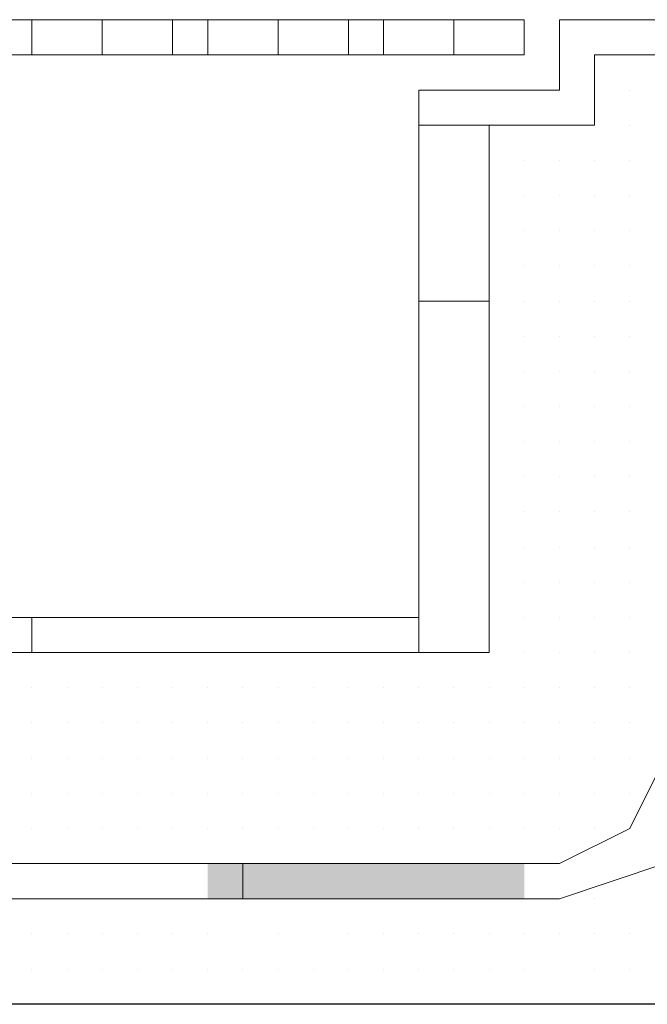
# Model space of a CAD drawing. Header units: metres. Extents: x 5.7 to 89.8, y 4 to 63.5.
# Tile 358 of 475: x 58.375 to 58.546, y 49.588 to 49.858. Entities that reach past the tile are written whole.
import ezdxf

# ---------------------------------------------------------------- set-up
doc = ezdxf.new("R2010")
doc.units = ezdxf.units.M
doc.header["$MEASUREMENT"] = 0
for name, color, linetype in [('PDF17_furn', 7, 'Continuous'), ('PDF17_hatch', 7, 'Continuous'), ('PDF17_hatch-borshi', 7, 'Continuous'), ('PDF17_Isogam', 7, 'Continuous'), ('PDF17_kaff', 7, 'Continuous')]:
    doc.layers.add(name, color=color, linetype=linetype)

msp = doc.modelspace()

# ---------------------------------------------------------------- linework, layer by layer
at = {"layer": 'PDF17_furn', "lineweight": 18}
msp.add_lwpolyline([(58.51275, 49.85751), (58.24308, 49.85751), (58.24308, 49.84788), (58.51275, 49.84788)], close=True, dxfattribs=at)
for points in [[(58.37791, 49.85751), (58.37791, 49.84788)], [(58.39718, 49.85751), (58.39718, 49.84788)], [(58.41644, 49.85751), (58.41644, 49.84788)], [(58.42607, 49.85751), (58.42607, 49.84788)], [(58.44533, 49.85751), (58.44533, 49.84788)], [(58.46459, 49.85751), (58.46459, 49.84788)], [(58.47423, 49.85751), (58.47423, 49.84788)], [(58.49349, 49.85751), (58.49349, 49.84788)]]:
    msp.add_lwpolyline(points, dxfattribs=at)
at = {"layer": 'PDF17_hatch', "lineweight": 25}
msp.add_lwpolyline([(58.37791, 49.58784), (58.37791, 49.58784)], dxfattribs=at)
at = {"layer": 'PDF17_hatch-borshi', "lineweight": 18}
for points in [[(58.54164, 49.84788), (58.54164, 49.84788)], [(58.53201, 49.83825), (58.53201, 49.83825)], [(58.53201, 49.83825), (58.53201, 49.83825)], [(58.54164, 49.83825), (58.54164, 49.83825)], [(58.54164, 49.83825), (58.54164, 49.83825)], [(58.50312, 49.82862), (58.50312, 49.82862)], [(58.50312, 49.82862), (58.50312, 49.82862)], [(58.50312, 49.82862), (58.50312, 49.82862)], [(58.50312, 49.82862), (58.50312, 49.82862)], [(58.51275, 49.82862), (58.51275, 49.82862)], [(58.52238, 49.82862), (58.52238, 49.82862)], [(58.52238, 49.82862), (58.52238, 49.82862)], [(58.52238, 49.82862), (58.52238, 49.82862)], [(58.52238, 49.82862), (58.52238, 49.82862)], [(58.53201, 49.82862), (58.53201, 49.82862)], [(58.53201, 49.82862), (58.53201, 49.82862)], [(58.54164, 49.82862), (58.54164, 49.82862)], [(58.54164, 49.82862), (58.54164, 49.82862)], [(58.54164, 49.82862), (58.54164, 49.82862)], [(58.54164, 49.82862), (58.54164, 49.82862)], [(58.50312, 49.81899), (58.50312, 49.81899)], [(58.50312, 49.81899), (58.50312, 49.81899)], [(58.50312, 49.81899), (58.50312, 49.81899)], [(58.50312, 49.81899), (58.50312, 49.81899)], [(58.51275, 49.81899), (58.51275, 49.81899)], [(58.51275, 49.81899), (58.51275, 49.81899)], [(58.51275, 49.81899), (58.51275, 49.81899)], [(58.52238, 49.81899), (58.52238, 49.81899)], [(58.52238, 49.81899), (58.52238, 49.81899)], [(58.52238, 49.81899), (58.52238, 49.81899)], [(58.52238, 49.81899), (58.52238, 49.81899)], [(58.52238, 49.81899), (58.52238, 49.81899)], [(58.53201, 49.81899), (58.53201, 49.81899)], [(58.53201, 49.81899), (58.53201, 49.81899)], [(58.53201, 49.81899), (58.53201, 49.81899)], [(58.53201, 49.81899), (58.53201, 49.81899)], [(58.54164, 49.81899), (58.54164, 49.81899)], [(58.54164, 49.81899), (58.54164, 49.81899)], [(58.50312, 49.80936), (58.50312, 49.80936)], [(58.50312, 49.80936), (58.50312, 49.80936)], [(58.50312, 49.80936), (58.50312, 49.80936)], [(58.51275, 49.80936), (58.51275, 49.80936)], [(58.51275, 49.80936), (58.51275, 49.80936)], [(58.51275, 49.80936), (58.51275, 49.80936)], [(58.52238, 49.80936), (58.52238, 49.80936)], [(58.52238, 49.80936), (58.52238, 49.80936)], [(58.52238, 49.80936), (58.52238, 49.80936)], [(58.53201, 49.80936), (58.53201, 49.80936)], [(58.53201, 49.80936), (58.53201, 49.80936)], [(58.53201, 49.80936), (58.53201, 49.80936)], [(58.54164, 49.80936), (58.54164, 49.80936)], [(58.54164, 49.80936), (58.54164, 49.80936)], [(58.54164, 49.80936), (58.54164, 49.80936)], [(58.54164, 49.80936), (58.54164, 49.80936)], [(58.54164, 49.80936), (58.54164, 49.80936)], [(58.50312, 49.79972), (58.50312, 49.79972)], [(58.50312, 49.79972), (58.50312, 49.79972)], [(58.50312, 49.79972), (58.50312, 49.79972)], [(58.50312, 49.79972), (58.50312, 49.79972)], [(58.51275, 49.79972), (58.51275, 49.79972)], [(58.51275, 49.79972), (58.51275, 49.79972)], [(58.51275, 49.79972), (58.51275, 49.79972)], [(58.51275, 49.79972), (58.51275, 49.79972)], [(58.52238, 49.79972), (58.52238, 49.79972)], [(58.52238, 49.79972), (58.52238, 49.79972)], [(58.52238, 49.79972), (58.52238, 49.79972)], [(58.52238, 49.79972), (58.52238, 49.79972)], [(58.53201, 49.79972), (58.53201, 49.79972)], [(58.53201, 49.79972), (58.53201, 49.79972)], [(58.53201, 49.79972), (58.53201, 49.79972)], [(58.53201, 49.79972), (58.53201, 49.79972)], [(58.53201, 49.79972), (58.53201, 49.79972)], [(58.54164, 49.79972), (58.54164, 49.79972)], [(58.50312, 49.79009), (58.50312, 49.79009)], [(58.50312, 49.79009), (58.50312, 49.79009)], [(58.50312, 49.79009), (58.50312, 49.79009)], [(58.50312, 49.79009), (58.50312, 49.79009)], [(58.51275, 49.79009), (58.51275, 49.79009)], [(58.51275, 49.79009), (58.51275, 49.79009)], [(58.51275, 49.79009), (58.51275, 49.79009)], [(58.51275, 49.79009), (58.51275, 49.79009)], [(58.52238, 49.79009), (58.52238, 49.79009)], [(58.52238, 49.79009), (58.52238, 49.79009)], [(58.52238, 49.79009), (58.52238, 49.79009)], [(58.52238, 49.79009), (58.52238, 49.79009)], [(58.53201, 49.79009), (58.53201, 49.79009)], [(58.53201, 49.79009), (58.53201, 49.79009)], [(58.53201, 49.79009), (58.53201, 49.79009)], [(58.54164, 49.79009), (58.54164, 49.79009)], [(58.54164, 49.79009), (58.54164, 49.79009)], [(58.54164, 49.79009), (58.54164, 49.79009)], [(58.54164, 49.79009), (58.54164, 49.79009)], [(58.50312, 49.78046), (58.50312, 49.78046)], [(58.50312, 49.78046), (58.50312, 49.78046)], [(58.50312, 49.78046), (58.50312, 49.78046)], [(58.50312, 49.78046), (58.50312, 49.78046)], [(58.51275, 49.78046), (58.51275, 49.78046)], [(58.51275, 49.78046), (58.51275, 49.78046)], [(58.51275, 49.78046), (58.51275, 49.78046)], [(58.52238, 49.78046), (58.52238, 49.78046)], [(58.52238, 49.78046), (58.52238, 49.78046)], [(58.53201, 49.78046), (58.53201, 49.78046)], [(58.53201, 49.78046), (58.53201, 49.78046)], [(58.53201, 49.78046), (58.53201, 49.78046)], [(58.53201, 49.78046), (58.53201, 49.78046)], [(58.53201, 49.78046), (58.53201, 49.78046)], [(58.54164, 49.78046), (58.54164, 49.78046)], [(58.54164, 49.78046), (58.54164, 49.78046)], [(58.54164, 49.78046), (58.54164, 49.78046)], [(58.50312, 49.77083), (58.50312, 49.77083)], [(58.50312, 49.77083), (58.50312, 49.77083)], [(58.50312, 49.77083), (58.50312, 49.77083)], [(58.50312, 49.77083), (58.50312, 49.77083)], [(58.51275, 49.77083), (58.51275, 49.77083)], [(58.51275, 49.77083), (58.51275, 49.77083)], [(58.51275, 49.77083), (58.51275, 49.77083)], [(58.51275, 49.77083), (58.51275, 49.77083)], [(58.52238, 49.77083), (58.52238, 49.77083)], [(58.52238, 49.77083), (58.52238, 49.77083)], [(58.52238, 49.77083), (58.52238, 49.77083)], [(58.52238, 49.77083), (58.52238, 49.77083)], [(58.53201, 49.77083), (58.53201, 49.77083)], [(58.53201, 49.77083), (58.53201, 49.77083)], [(58.53201, 49.77083), (58.53201, 49.77083)], [(58.53201, 49.77083), (58.53201, 49.77083)], [(58.54164, 49.77083), (58.54164, 49.77083)], [(58.54164, 49.77083), (58.54164, 49.77083)], [(58.54164, 49.77083), (58.54164, 49.77083)], [(58.50312, 49.7612), (58.50312, 49.7612)], [(58.50312, 49.7612), (58.50312, 49.7612)], [(58.50312, 49.7612), (58.50312, 49.7612)], [(58.50312, 49.7612), (58.50312, 49.7612)], [(58.51275, 49.7612), (58.51275, 49.7612)], [(58.51275, 49.7612), (58.51275, 49.7612)], [(58.51275, 49.7612), (58.51275, 49.7612)], [(58.51275, 49.7612), (58.51275, 49.7612)], [(58.52238, 49.7612), (58.52238, 49.7612)], [(58.52238, 49.7612), (58.52238, 49.7612)], [(58.53201, 49.7612), (58.53201, 49.7612)], [(58.53201, 49.7612), (58.53201, 49.7612)], [(58.53201, 49.7612), (58.53201, 49.7612)], [(58.53201, 49.7612), (58.53201, 49.7612)], [(58.53201, 49.7612), (58.53201, 49.7612)], [(58.53201, 49.7612), (58.53201, 49.7612)], [(58.54164, 49.7612), (58.54164, 49.7612)], [(58.54164, 49.7612), (58.54164, 49.7612)], [(58.54164, 49.7612), (58.54164, 49.7612)], [(58.50312, 49.75157), (58.50312, 49.75157)], [(58.50312, 49.75157), (58.50312, 49.75157)], [(58.50312, 49.75157), (58.50312, 49.75157)], [(58.51275, 49.75157), (58.51275, 49.75157)], [(58.51275, 49.75157), (58.51275, 49.75157)], [(58.51275, 49.75157), (58.51275, 49.75157)], [(58.51275, 49.75157), (58.51275, 49.75157)], [(58.52238, 49.75157), (58.52238, 49.75157)], [(58.52238, 49.75157), (58.52238, 49.75157)], [(58.52238, 49.75157), (58.52238, 49.75157)], [(58.52238, 49.75157), (58.52238, 49.75157)], [(58.53201, 49.75157), (58.53201, 49.75157)], [(58.53201, 49.75157), (58.53201, 49.75157)], [(58.53201, 49.75157), (58.53201, 49.75157)], [(58.54164, 49.75157), (58.54164, 49.75157)], [(58.54164, 49.75157), (58.54164, 49.75157)], [(58.54164, 49.75157), (58.54164, 49.75157)], [(58.54164, 49.75157), (58.54164, 49.75157)], [(58.50312, 49.74194), (58.50312, 49.74194)], [(58.50312, 49.74194), (58.50312, 49.74194)], [(58.50312, 49.74194), (58.50312, 49.74194)], [(58.50312, 49.74194), (58.50312, 49.74194)], [(58.51275, 49.74194), (58.51275, 49.74194)], [(58.51275, 49.74194), (58.51275, 49.74194)], [(58.51275, 49.74194), (58.51275, 49.74194)], [(58.51275, 49.74194), (58.51275, 49.74194)], [(58.51275, 49.74194), (58.51275, 49.74194)], [(58.51275, 49.74194), (58.51275, 49.74194)], [(58.52238, 49.74194), (58.52238, 49.74194)], [(58.52238, 49.74194), (58.52238, 49.74194)], [(58.52238, 49.74194), (58.52238, 49.74194)], [(58.53201, 49.74194), (58.53201, 49.74194)], [(58.53201, 49.74194), (58.53201, 49.74194)], [(58.53201, 49.74194), (58.53201, 49.74194)], [(58.53201, 49.74194), (58.53201, 49.74194)], [(58.54164, 49.74194), (58.54164, 49.74194)], [(58.54164, 49.74194), (58.54164, 49.74194)], [(58.50312, 49.73231), (58.50312, 49.73231)], [(58.50312, 49.73231), (58.50312, 49.73231)], [(58.50312, 49.73231), (58.50312, 49.73231)], [(58.50312, 49.73231), (58.50312, 49.73231)], [(58.51275, 49.73231), (58.51275, 49.73231)], [(58.51275, 49.73231), (58.51275, 49.73231)], [(58.51275, 49.73231), (58.51275, 49.73231)], [(58.51275, 49.73231), (58.51275, 49.73231)], [(58.52238, 49.73231), (58.52238, 49.73231)], [(58.52238, 49.73231), (58.52238, 49.73231)], [(58.52238, 49.73231), (58.52238, 49.73231)], [(58.52238, 49.73231), (58.52238, 49.73231)], [(58.53201, 49.73231), (58.53201, 49.73231)], [(58.53201, 49.73231), (58.53201, 49.73231)], [(58.53201, 49.73231), (58.53201, 49.73231)], [(58.54164, 49.73231), (58.54164, 49.73231)], [(58.54164, 49.73231), (58.54164, 49.73231)], [(58.54164, 49.73231), (58.54164, 49.73231)], [(58.54164, 49.73231), (58.54164, 49.73231)], [(58.54164, 49.73231), (58.54164, 49.73231)], [(58.50312, 49.72268), (58.50312, 49.72268)], [(58.50312, 49.72268), (58.50312, 49.72268)], [(58.51275, 49.72268), (58.51275, 49.72268)], [(58.51275, 49.72268), (58.51275, 49.72268)], [(58.51275, 49.72268), (58.51275, 49.72268)], [(58.51275, 49.72268), (58.51275, 49.72268)], [(58.52238, 49.72268), (58.52238, 49.72268)], [(58.52238, 49.72268), (58.52238, 49.72268)], [(58.53201, 49.72268), (58.53201, 49.72268)], [(58.53201, 49.72268), (58.53201, 49.72268)], [(58.53201, 49.72268), (58.53201, 49.72268)], [(58.53201, 49.72268), (58.53201, 49.72268)], [(58.54164, 49.72268), (58.54164, 49.72268)], [(58.54164, 49.72268), (58.54164, 49.72268)], [(58.54164, 49.72268), (58.54164, 49.72268)], [(58.54164, 49.72268), (58.54164, 49.72268)], [(58.50312, 49.71304), (58.50312, 49.71304)], [(58.50312, 49.71304), (58.50312, 49.71304)], [(58.50312, 49.71304), (58.50312, 49.71304)], [(58.50312, 49.71304), (58.50312, 49.71304)], [(58.51275, 49.71304), (58.51275, 49.71304)], [(58.51275, 49.71304), (58.51275, 49.71304)], [(58.51275, 49.71304), (58.51275, 49.71304)], [(58.51275, 49.71304), (58.51275, 49.71304)], [(58.51275, 49.71304), (58.51275, 49.71304)], [(58.52238, 49.71304), (58.52238, 49.71304)], [(58.52238, 49.71304), (58.52238, 49.71304)], [(58.52238, 49.71304), (58.52238, 49.71304)], [(58.52238, 49.71304), (58.52238, 49.71304)], [(58.53201, 49.71304), (58.53201, 49.71304)], [(58.53201, 49.71304), (58.53201, 49.71304)], [(58.54164, 49.71304), (58.54164, 49.71304)], [(58.54164, 49.71304), (58.54164, 49.71304)], [(58.54164, 49.71304), (58.54164, 49.71304)], [(58.54164, 49.71304), (58.54164, 49.71304)], [(58.50312, 49.70341), (58.50312, 49.70341)], [(58.50312, 49.70341), (58.50312, 49.70341)], [(58.50312, 49.70341), (58.50312, 49.70341)], [(58.51275, 49.70341), (58.51275, 49.70341)], [(58.51275, 49.70341), (58.51275, 49.70341)], [(58.51275, 49.70341), (58.51275, 49.70341)], [(58.51275, 49.70341), (58.51275, 49.70341)], [(58.51275, 49.70341), (58.51275, 49.70341)], [(58.52238, 49.70341), (58.52238, 49.70341)], [(58.52238, 49.70341), (58.52238, 49.70341)], [(58.52238, 49.70341), (58.52238, 49.70341)], [(58.53201, 49.70341), (58.53201, 49.70341)], [(58.53201, 49.70341), (58.53201, 49.70341)], [(58.53201, 49.70341), (58.53201, 49.70341)], [(58.53201, 49.70341), (58.53201, 49.70341)], [(58.54164, 49.70341), (58.54164, 49.70341)], [(58.54164, 49.70341), (58.54164, 49.70341)], [(58.54164, 49.70341), (58.54164, 49.70341)], [(58.54164, 49.70341), (58.54164, 49.70341)], [(58.50312, 49.69378), (58.50312, 49.69378)], [(58.50312, 49.69378), (58.50312, 49.69378)], [(58.50312, 49.69378), (58.50312, 49.69378)], [(58.51275, 49.69378), (58.51275, 49.69378)], [(58.51275, 49.69378), (58.51275, 49.69378)], [(58.51275, 49.69378), (58.51275, 49.69378)], [(58.51275, 49.69378), (58.51275, 49.69378)], [(58.52238, 49.69378), (58.52238, 49.69378)], [(58.52238, 49.69378), (58.52238, 49.69378)], [(58.52238, 49.69378), (58.52238, 49.69378)], [(58.52238, 49.69378), (58.52238, 49.69378)], [(58.52238, 49.69378), (58.52238, 49.69378)], [(58.53201, 49.69378), (58.53201, 49.69378)], [(58.53201, 49.69378), (58.53201, 49.69378)], [(58.53201, 49.69378), (58.53201, 49.69378)], [(58.53201, 49.69378), (58.53201, 49.69378)], [(58.54164, 49.69378), (58.54164, 49.69378)], [(58.54164, 49.69378), (58.54164, 49.69378)], [(58.54164, 49.69378), (58.54164, 49.69378)], [(58.54164, 49.69378), (58.54164, 49.69378)], [(58.54164, 49.69378), (58.54164, 49.69378)], [(58.37791, 49.68415), (58.37791, 49.68415)], [(58.38754, 49.68415), (58.38754, 49.68415)], [(58.38754, 49.68415), (58.38754, 49.68415)], [(58.39718, 49.68415), (58.39718, 49.68415)], [(58.39718, 49.68415), (58.39718, 49.68415)], [(58.40681, 49.68415), (58.40681, 49.68415)], [(58.40681, 49.68415), (58.40681, 49.68415)], [(58.40681, 49.68415), (58.40681, 49.68415)], [(58.42607, 49.68415), (58.42607, 49.68415)], [(58.42607, 49.68415), (58.42607, 49.68415)], [(58.42607, 49.68415), (58.42607, 49.68415)], [(58.4357, 49.68415), (58.4357, 49.68415)], [(58.4357, 49.68415), (58.4357, 49.68415)], [(58.44533, 49.68415), (58.44533, 49.68415)], [(58.44533, 49.68415), (58.44533, 49.68415)], [(58.44533, 49.68415), (58.44533, 49.68415)], [(58.45496, 49.68415), (58.45496, 49.68415)], [(58.45496, 49.68415), (58.45496, 49.68415)], [(58.46459, 49.68415), (58.46459, 49.68415)], [(58.46459, 49.68415), (58.46459, 49.68415)], [(58.46459, 49.68415), (58.46459, 49.68415)], [(58.47423, 49.68415), (58.47423, 49.68415)], [(58.47423, 49.68415), (58.47423, 49.68415)], [(58.48386, 49.68415), (58.48386, 49.68415)], [(58.48386, 49.68415), (58.48386, 49.68415)], [(58.49349, 49.68415), (58.49349, 49.68415)], [(58.49349, 49.68415), (58.49349, 49.68415)], [(58.50312, 49.68415), (58.50312, 49.68415)], [(58.50312, 49.68415), (58.50312, 49.68415)], [(58.50312, 49.68415), (58.50312, 49.68415)], [(58.50312, 49.68415), (58.50312, 49.68415)], [(58.51275, 49.68415), (58.51275, 49.68415)], [(58.51275, 49.68415), (58.51275, 49.68415)], [(58.52238, 49.68415), (58.52238, 49.68415)], [(58.52238, 49.68415), (58.52238, 49.68415)], [(58.52238, 49.68415), (58.52238, 49.68415)], [(58.53201, 49.68415), (58.53201, 49.68415)], [(58.53201, 49.68415), (58.53201, 49.68415)], [(58.54164, 49.68415), (58.54164, 49.68415)], [(58.54164, 49.68415), (58.54164, 49.68415)], [(58.54164, 49.68415), (58.54164, 49.68415)], [(58.54164, 49.68415), (58.54164, 49.68415)], [(58.37791, 49.67452), (58.37791, 49.67452)], [(58.37791, 49.67452), (58.37791, 49.67452)], [(58.37791, 49.67452), (58.37791, 49.67452)], [(58.38754, 49.67452), (58.38754, 49.67452)], [(58.38754, 49.67452), (58.38754, 49.67452)], [(58.38754, 49.67452), (58.38754, 49.67452)], [(58.38754, 49.67452), (58.38754, 49.67452)], [(58.39718, 49.67452), (58.39718, 49.67452)], [(58.39718, 49.67452), (58.39718, 49.67452)], [(58.39718, 49.67452), (58.39718, 49.67452)], [(58.39718, 49.67452), (58.39718, 49.67452)], [(58.40681, 49.67452), (58.40681, 49.67452)], [(58.40681, 49.67452), (58.40681, 49.67452)], [(58.40681, 49.67452), (58.40681, 49.67452)], [(58.40681, 49.67452), (58.40681, 49.67452)], [(58.41644, 49.67452), (58.41644, 49.67452)], [(58.41644, 49.67452), (58.41644, 49.67452)], [(58.41644, 49.67452), (58.41644, 49.67452)], [(58.41644, 49.67452), (58.41644, 49.67452)], [(58.42607, 49.67452), (58.42607, 49.67452)], [(58.42607, 49.67452), (58.42607, 49.67452)], [(58.42607, 49.67452), (58.42607, 49.67452)], [(58.42607, 49.67452), (58.42607, 49.67452)], [(58.4357, 49.67452), (58.4357, 49.67452)], [(58.4357, 49.67452), (58.4357, 49.67452)], [(58.4357, 49.67452), (58.4357, 49.67452)], [(58.4357, 49.67452), (58.4357, 49.67452)], [(58.4357, 49.67452), (58.4357, 49.67452)], [(58.44533, 49.67452), (58.44533, 49.67452)], [(58.44533, 49.67452), (58.44533, 49.67452)], [(58.45496, 49.67452), (58.45496, 49.67452)], [(58.45496, 49.67452), (58.45496, 49.67452)], [(58.45496, 49.67452), (58.45496, 49.67452)], [(58.46459, 49.67452), (58.46459, 49.67452)], [(58.46459, 49.67452), (58.46459, 49.67452)], [(58.46459, 49.67452), (58.46459, 49.67452)], [(58.46459, 49.67452), (58.46459, 49.67452)], [(58.47423, 49.67452), (58.47423, 49.67452)], [(58.47423, 49.67452), (58.47423, 49.67452)], [(58.47423, 49.67452), (58.47423, 49.67452)], [(58.47423, 49.67452), (58.47423, 49.67452)], [(58.48386, 49.67452), (58.48386, 49.67452)], [(58.48386, 49.67452), (58.48386, 49.67452)], [(58.48386, 49.67452), (58.48386, 49.67452)], [(58.48386, 49.67452), (58.48386, 49.67452)], [(58.49349, 49.67452), (58.49349, 49.67452)], [(58.49349, 49.67452), (58.49349, 49.67452)], [(58.49349, 49.67452), (58.49349, 49.67452)], [(58.49349, 49.67452), (58.49349, 49.67452)], [(58.49349, 49.67452), (58.49349, 49.67452)], [(58.50312, 49.67452), (58.50312, 49.67452)], [(58.50312, 49.67452), (58.50312, 49.67452)], [(58.50312, 49.67452), (58.50312, 49.67452)], [(58.50312, 49.67452), (58.50312, 49.67452)], [(58.51275, 49.67452), (58.51275, 49.67452)], [(58.51275, 49.67452), (58.51275, 49.67452)], [(58.51275, 49.67452), (58.51275, 49.67452)], [(58.51275, 49.67452), (58.51275, 49.67452)], [(58.52238, 49.67452), (58.52238, 49.67452)], [(58.52238, 49.67452), (58.52238, 49.67452)], [(58.52238, 49.67452), (58.52238, 49.67452)], [(58.52238, 49.67452), (58.52238, 49.67452)], [(58.52238, 49.67452), (58.52238, 49.67452)], [(58.53201, 49.67452), (58.53201, 49.67452)], [(58.53201, 49.67452), (58.53201, 49.67452)], [(58.53201, 49.67452), (58.53201, 49.67452)], [(58.53201, 49.67452), (58.53201, 49.67452)], [(58.54164, 49.67452), (58.54164, 49.67452)], [(58.54164, 49.67452), (58.54164, 49.67452)], [(58.54164, 49.67452), (58.54164, 49.67452)], [(58.37791, 49.66489), (58.37791, 49.66489)], [(58.37791, 49.66489), (58.37791, 49.66489)], [(58.37791, 49.66489), (58.37791, 49.66489)], [(58.38754, 49.66489), (58.38754, 49.66489)], [(58.38754, 49.66489), (58.38754, 49.66489)], [(58.39718, 49.66489), (58.39718, 49.66489)], [(58.39718, 49.66489), (58.39718, 49.66489)], [(58.39718, 49.66489), (58.39718, 49.66489)], [(58.39718, 49.66489), (58.39718, 49.66489)], [(58.40681, 49.66489), (58.40681, 49.66489)], [(58.40681, 49.66489), (58.40681, 49.66489)], [(58.40681, 49.66489), (58.40681, 49.66489)], [(58.40681, 49.66489), (58.40681, 49.66489)], [(58.41644, 49.66489), (58.41644, 49.66489)], [(58.41644, 49.66489), (58.41644, 49.66489)], [(58.41644, 49.66489), (58.41644, 49.66489)], [(58.42607, 49.66489), (58.42607, 49.66489)], [(58.42607, 49.66489), (58.42607, 49.66489)], [(58.42607, 49.66489), (58.42607, 49.66489)], [(58.42607, 49.66489), (58.42607, 49.66489)], [(58.4357, 49.66489), (58.4357, 49.66489)], [(58.4357, 49.66489), (58.4357, 49.66489)], [(58.4357, 49.66489), (58.4357, 49.66489)], [(58.4357, 49.66489), (58.4357, 49.66489)], [(58.44533, 49.66489), (58.44533, 49.66489)], [(58.44533, 49.66489), (58.44533, 49.66489)], [(58.44533, 49.66489), (58.44533, 49.66489)], [(58.44533, 49.66489), (58.44533, 49.66489)], [(58.45496, 49.66489), (58.45496, 49.66489)], [(58.45496, 49.66489), (58.45496, 49.66489)], [(58.45496, 49.66489), (58.45496, 49.66489)], [(58.45496, 49.66489), (58.45496, 49.66489)], [(58.46459, 49.66489), (58.46459, 49.66489)], [(58.46459, 49.66489), (58.46459, 49.66489)], [(58.46459, 49.66489), (58.46459, 49.66489)], [(58.46459, 49.66489), (58.46459, 49.66489)], [(58.46459, 49.66489), (58.46459, 49.66489)], [(58.47423, 49.66489), (58.47423, 49.66489)], [(58.47423, 49.66489), (58.47423, 49.66489)], [(58.48386, 49.66489), (58.48386, 49.66489)], [(58.48386, 49.66489), (58.48386, 49.66489)], [(58.49349, 49.66489), (58.49349, 49.66489)], [(58.49349, 49.66489), (58.49349, 49.66489)], [(58.49349, 49.66489), (58.49349, 49.66489)], [(58.50312, 49.66489), (58.50312, 49.66489)], [(58.50312, 49.66489), (58.50312, 49.66489)], [(58.50312, 49.66489), (58.50312, 49.66489)], [(58.51275, 49.66489), (58.51275, 49.66489)], [(58.51275, 49.66489), (58.51275, 49.66489)], [(58.51275, 49.66489), (58.51275, 49.66489)], [(58.51275, 49.66489), (58.51275, 49.66489)], [(58.52238, 49.66489), (58.52238, 49.66489)], [(58.52238, 49.66489), (58.52238, 49.66489)], [(58.52238, 49.66489), (58.52238, 49.66489)], [(58.52238, 49.66489), (58.52238, 49.66489)], [(58.52238, 49.66489), (58.52238, 49.66489)], [(58.53201, 49.66489), (58.53201, 49.66489)], [(58.53201, 49.66489), (58.53201, 49.66489)], [(58.53201, 49.66489), (58.53201, 49.66489)], [(58.53201, 49.66489), (58.53201, 49.66489)], [(58.54164, 49.66489), (58.54164, 49.66489)], [(58.54164, 49.66489), (58.54164, 49.66489)], [(58.54164, 49.66489), (58.54164, 49.66489)], [(58.54164, 49.66489), (58.54164, 49.66489)], [(58.37791, 49.65526), (58.37791, 49.65526)], [(58.37791, 49.65526), (58.37791, 49.65526)], [(58.38754, 49.65526), (58.38754, 49.65526)], [(58.38754, 49.65526), (58.38754, 49.65526)], [(58.38754, 49.65526), (58.38754, 49.65526)], [(58.38754, 49.65526), (58.38754, 49.65526)], [(58.39718, 49.65526), (58.39718, 49.65526)], [(58.39718, 49.65526), (58.39718, 49.65526)], [(58.40681, 49.65526), (58.40681, 49.65526)], [(58.40681, 49.65526), (58.40681, 49.65526)], [(58.40681, 49.65526), (58.40681, 49.65526)], [(58.41644, 49.65526), (58.41644, 49.65526)], [(58.41644, 49.65526), (58.41644, 49.65526)], [(58.42607, 49.65526), (58.42607, 49.65526)], [(58.42607, 49.65526), (58.42607, 49.65526)], [(58.42607, 49.65526), (58.42607, 49.65526)], [(58.4357, 49.65526), (58.4357, 49.65526)], [(58.4357, 49.65526), (58.4357, 49.65526)], [(58.4357, 49.65526), (58.4357, 49.65526)], [(58.4357, 49.65526), (58.4357, 49.65526)], [(58.4357, 49.65526), (58.4357, 49.65526)], [(58.44533, 49.65526), (58.44533, 49.65526)], [(58.44533, 49.65526), (58.44533, 49.65526)], [(58.44533, 49.65526), (58.44533, 49.65526)], [(58.45496, 49.65526), (58.45496, 49.65526)], [(58.45496, 49.65526), (58.45496, 49.65526)], [(58.45496, 49.65526), (58.45496, 49.65526)], [(58.45496, 49.65526), (58.45496, 49.65526)], [(58.46459, 49.65526), (58.46459, 49.65526)], [(58.46459, 49.65526), (58.46459, 49.65526)], [(58.46459, 49.65526), (58.46459, 49.65526)], [(58.47423, 49.65526), (58.47423, 49.65526)], [(58.47423, 49.65526), (58.47423, 49.65526)], [(58.47423, 49.65526), (58.47423, 49.65526)], [(58.47423, 49.65526), (58.47423, 49.65526)], [(58.48386, 49.65526), (58.48386, 49.65526)], [(58.48386, 49.65526), (58.48386, 49.65526)], [(58.48386, 49.65526), (58.48386, 49.65526)], [(58.49349, 49.65526), (58.49349, 49.65526)], [(58.49349, 49.65526), (58.49349, 49.65526)], [(58.49349, 49.65526), (58.49349, 49.65526)], [(58.49349, 49.65526), (58.49349, 49.65526)], [(58.50312, 49.65526), (58.50312, 49.65526)], [(58.50312, 49.65526), (58.50312, 49.65526)], [(58.51275, 49.65526), (58.51275, 49.65526)], [(58.51275, 49.65526), (58.51275, 49.65526)], [(58.52238, 49.65526), (58.52238, 49.65526)], [(58.52238, 49.65526), (58.52238, 49.65526)], [(58.52238, 49.65526), (58.52238, 49.65526)], [(58.52238, 49.65526), (58.52238, 49.65526)], [(58.53201, 49.65526), (58.53201, 49.65526)], [(58.53201, 49.65526), (58.53201, 49.65526)], [(58.53201, 49.65526), (58.53201, 49.65526)], [(58.54164, 49.65526), (58.54164, 49.65526)], [(58.54164, 49.65526), (58.54164, 49.65526)], [(58.54164, 49.65526), (58.54164, 49.65526)], [(58.54164, 49.65526), (58.54164, 49.65526)], [(58.37791, 49.64563), (58.37791, 49.64563)], [(58.37791, 49.64563), (58.37791, 49.64563)], [(58.37791, 49.64563), (58.37791, 49.64563)], [(58.37791, 49.64563), (58.37791, 49.64563)], [(58.37791, 49.64563), (58.37791, 49.64563)], [(58.38754, 49.64563), (58.38754, 49.64563)], [(58.38754, 49.64563), (58.38754, 49.64563)], [(58.38754, 49.64563), (58.38754, 49.64563)], [(58.38754, 49.64563), (58.38754, 49.64563)], [(58.39718, 49.64563), (58.39718, 49.64563)], [(58.39718, 49.64563), (58.39718, 49.64563)], [(58.39718, 49.64563), (58.39718, 49.64563)], [(58.40681, 49.64563), (58.40681, 49.64563)], [(58.40681, 49.64563), (58.40681, 49.64563)], [(58.40681, 49.64563), (58.40681, 49.64563)], [(58.41644, 49.64563), (58.41644, 49.64563)], [(58.41644, 49.64563), (58.41644, 49.64563)], [(58.41644, 49.64563), (58.41644, 49.64563)], [(58.41644, 49.64563), (58.41644, 49.64563)], [(58.42607, 49.64563), (58.42607, 49.64563)], [(58.42607, 49.64563), (58.42607, 49.64563)], [(58.42607, 49.64563), (58.42607, 49.64563)], [(58.42607, 49.64563), (58.42607, 49.64563)], [(58.42607, 49.64563), (58.42607, 49.64563)], [(58.4357, 49.64563), (58.4357, 49.64563)], [(58.4357, 49.64563), (58.4357, 49.64563)], [(58.4357, 49.64563), (58.4357, 49.64563)], [(58.44533, 49.64563), (58.44533, 49.64563)], [(58.44533, 49.64563), (58.44533, 49.64563)], [(58.44533, 49.64563), (58.44533, 49.64563)], [(58.44533, 49.64563), (58.44533, 49.64563)], [(58.45496, 49.64563), (58.45496, 49.64563)], [(58.45496, 49.64563), (58.45496, 49.64563)], [(58.45496, 49.64563), (58.45496, 49.64563)], [(58.46459, 49.64563), (58.46459, 49.64563)], [(58.46459, 49.64563), (58.46459, 49.64563)], [(58.46459, 49.64563), (58.46459, 49.64563)], [(58.46459, 49.64563), (58.46459, 49.64563)], [(58.46459, 49.64563), (58.46459, 49.64563)], [(58.47423, 49.64563), (58.47423, 49.64563)], [(58.47423, 49.64563), (58.47423, 49.64563)], [(58.47423, 49.64563), (58.47423, 49.64563)], [(58.48386, 49.64563), (58.48386, 49.64563)], [(58.48386, 49.64563), (58.48386, 49.64563)], [(58.48386, 49.64563), (58.48386, 49.64563)], [(58.48386, 49.64563), (58.48386, 49.64563)], [(58.49349, 49.64563), (58.49349, 49.64563)], [(58.49349, 49.64563), (58.49349, 49.64563)], [(58.49349, 49.64563), (58.49349, 49.64563)], [(58.49349, 49.64563), (58.49349, 49.64563)], [(58.49349, 49.64563), (58.49349, 49.64563)], [(58.50312, 49.64563), (58.50312, 49.64563)], [(58.50312, 49.64563), (58.50312, 49.64563)], [(58.50312, 49.64563), (58.50312, 49.64563)], [(58.50312, 49.64563), (58.50312, 49.64563)], [(58.51275, 49.64563), (58.51275, 49.64563)], [(58.51275, 49.64563), (58.51275, 49.64563)], [(58.51275, 49.64563), (58.51275, 49.64563)], [(58.51275, 49.64563), (58.51275, 49.64563)], [(58.52238, 49.64563), (58.52238, 49.64563)], [(58.52238, 49.64563), (58.52238, 49.64563)], [(58.52238, 49.64563), (58.52238, 49.64563)], [(58.52238, 49.64563), (58.52238, 49.64563)], [(58.52238, 49.64563), (58.52238, 49.64563)], [(58.53201, 49.64563), (58.53201, 49.64563)], [(58.53201, 49.64563), (58.53201, 49.64563)], [(58.53201, 49.64563), (58.53201, 49.64563)], [(58.53201, 49.64563), (58.53201, 49.64563)], [(58.54164, 49.64563), (58.54164, 49.64563)], [(58.54164, 49.64563), (58.54164, 49.64563)], [(58.54164, 49.64563), (58.54164, 49.64563)], [(58.37791, 49.63599), (58.37791, 49.63599)], [(58.38754, 49.63599), (58.38754, 49.63599)], [(58.38754, 49.63599), (58.38754, 49.63599)], [(58.38754, 49.63599), (58.38754, 49.63599)], [(58.38754, 49.63599), (58.38754, 49.63599)], [(58.38754, 49.63599), (58.38754, 49.63599)], [(58.39718, 49.63599), (58.39718, 49.63599)], [(58.39718, 49.63599), (58.39718, 49.63599)], [(58.39718, 49.63599), (58.39718, 49.63599)], [(58.40681, 49.63599), (58.40681, 49.63599)], [(58.40681, 49.63599), (58.40681, 49.63599)], [(58.40681, 49.63599), (58.40681, 49.63599)], [(58.40681, 49.63599), (58.40681, 49.63599)], [(58.41644, 49.63599), (58.41644, 49.63599)], [(58.41644, 49.63599), (58.41644, 49.63599)], [(58.41644, 49.63599), (58.41644, 49.63599)], [(58.41644, 49.63599), (58.41644, 49.63599)], [(58.42607, 49.63599), (58.42607, 49.63599)], [(58.42607, 49.63599), (58.42607, 49.63599)], [(58.4357, 49.63599), (58.4357, 49.63599)], [(58.4357, 49.63599), (58.4357, 49.63599)], [(58.4357, 49.63599), (58.4357, 49.63599)], [(58.4357, 49.63599), (58.4357, 49.63599)], [(58.44533, 49.63599), (58.44533, 49.63599)], [(58.44533, 49.63599), (58.44533, 49.63599)], [(58.44533, 49.63599), (58.44533, 49.63599)], [(58.45496, 49.63599), (58.45496, 49.63599)], [(58.45496, 49.63599), (58.45496, 49.63599)], [(58.45496, 49.63599), (58.45496, 49.63599)], [(58.46459, 49.63599), (58.46459, 49.63599)], [(58.46459, 49.63599), (58.46459, 49.63599)], [(58.47423, 49.63599), (58.47423, 49.63599)], [(58.47423, 49.63599), (58.47423, 49.63599)], [(58.47423, 49.63599), (58.47423, 49.63599)], [(58.48386, 49.63599), (58.48386, 49.63599)], [(58.48386, 49.63599), (58.48386, 49.63599)], [(58.49349, 49.63599), (58.49349, 49.63599)], [(58.49349, 49.63599), (58.49349, 49.63599)], [(58.49349, 49.63599), (58.49349, 49.63599)], [(58.49349, 49.63599), (58.49349, 49.63599)], [(58.50312, 49.63599), (58.50312, 49.63599)], [(58.50312, 49.63599), (58.50312, 49.63599)], [(58.50312, 49.63599), (58.50312, 49.63599)], [(58.50312, 49.63599), (58.50312, 49.63599)], [(58.51275, 49.63599), (58.51275, 49.63599)], [(58.51275, 49.63599), (58.51275, 49.63599)], [(58.51275, 49.63599), (58.51275, 49.63599)], [(58.52238, 49.63599), (58.52238, 49.63599)], [(58.52238, 49.63599), (58.52238, 49.63599)], [(58.52238, 49.63599), (58.52238, 49.63599)], [(58.52238, 49.63599), (58.52238, 49.63599)], [(58.52238, 49.63599), (58.52238, 49.63599)], [(58.53201, 49.63599), (58.53201, 49.63599)], [(58.53201, 49.63599), (58.53201, 49.63599)], [(58.53201, 49.63599), (58.53201, 49.63599)], [(58.53201, 49.63599), (58.53201, 49.63599)], [(58.54164, 49.63599), (58.54164, 49.63599)], [(58.54164, 49.63599), (58.54164, 49.63599)], [(58.54164, 49.63599), (58.54164, 49.63599)], [(58.54164, 49.63599), (58.54164, 49.63599)], [(58.37791, 49.62636), (58.37791, 49.62636)], [(58.37791, 49.62636), (58.37791, 49.62636)], [(58.38754, 49.62636), (58.38754, 49.62636)], [(58.38754, 49.62636), (58.38754, 49.62636)], [(58.39718, 49.62636), (58.39718, 49.62636)], [(58.39718, 49.62636), (58.39718, 49.62636)], [(58.41644, 49.62636), (58.41644, 49.62636)], [(58.41644, 49.62636), (58.41644, 49.62636)], [(58.42607, 49.62636), (58.42607, 49.62636)], [(58.4357, 49.62636), (58.4357, 49.62636)], [(58.44533, 49.62636), (58.44533, 49.62636)], [(58.45496, 49.62636), (58.45496, 49.62636)], [(58.48386, 49.62636), (58.48386, 49.62636)], [(58.49349, 49.62636), (58.49349, 49.62636)], [(58.37791, 49.61673), (58.37791, 49.61673)], [(58.38754, 49.61673), (58.38754, 49.61673)], [(58.38754, 49.61673), (58.38754, 49.61673)], [(58.39718, 49.61673), (58.39718, 49.61673)], [(58.40681, 49.61673), (58.40681, 49.61673)], [(58.41644, 49.61673), (58.41644, 49.61673)], [(58.41644, 49.61673), (58.41644, 49.61673)], [(58.41644, 49.61673), (58.41644, 49.61673)], [(58.42607, 49.61673), (58.42607, 49.61673)], [(58.42607, 49.61673), (58.42607, 49.61673)], [(58.42607, 49.61673), (58.42607, 49.61673)], [(58.4357, 49.61673), (58.4357, 49.61673)], [(58.4357, 49.61673), (58.4357, 49.61673)], [(58.44533, 49.61673), (58.44533, 49.61673)], [(58.45496, 49.61673), (58.45496, 49.61673)], [(58.45496, 49.61673), (58.45496, 49.61673)], [(58.45496, 49.61673), (58.45496, 49.61673)], [(58.45496, 49.61673), (58.45496, 49.61673)], [(58.48386, 49.61673), (58.48386, 49.61673)], [(58.48386, 49.61673), (58.48386, 49.61673)], [(58.49349, 49.61673), (58.49349, 49.61673)], [(58.50312, 49.61673), (58.50312, 49.61673)], [(58.52238, 49.61673), (58.52238, 49.61673)], [(58.53201, 49.61673), (58.53201, 49.61673)], [(58.37791, 49.6071), (58.37791, 49.6071)], [(58.38754, 49.6071), (58.38754, 49.6071)], [(58.38754, 49.6071), (58.38754, 49.6071)], [(58.39718, 49.6071), (58.39718, 49.6071)], [(58.39718, 49.6071), (58.39718, 49.6071)], [(58.40681, 49.6071), (58.40681, 49.6071)], [(58.40681, 49.6071), (58.40681, 49.6071)], [(58.41644, 49.6071), (58.41644, 49.6071)], [(58.42607, 49.6071), (58.42607, 49.6071)], [(58.42607, 49.6071), (58.42607, 49.6071)], [(58.44533, 49.6071), (58.44533, 49.6071)], [(58.44533, 49.6071), (58.44533, 49.6071)], [(58.46459, 49.6071), (58.46459, 49.6071)], [(58.47423, 49.6071), (58.47423, 49.6071)], [(58.47423, 49.6071), (58.47423, 49.6071)], [(58.48386, 49.6071), (58.48386, 49.6071)], [(58.49349, 49.6071), (58.49349, 49.6071)], [(58.49349, 49.6071), (58.49349, 49.6071)], [(58.50312, 49.6071), (58.50312, 49.6071)], [(58.50312, 49.6071), (58.50312, 49.6071)], [(58.50312, 49.6071), (58.50312, 49.6071)], [(58.51275, 49.6071), (58.51275, 49.6071)], [(58.51275, 49.6071), (58.51275, 49.6071)], [(58.52238, 49.6071), (58.52238, 49.6071)], [(58.52238, 49.6071), (58.52238, 49.6071)], [(58.52238, 49.6071), (58.52238, 49.6071)], [(58.53201, 49.6071), (58.53201, 49.6071)], [(58.53201, 49.6071), (58.53201, 49.6071)], [(58.54164, 49.6071), (58.54164, 49.6071)], [(58.54164, 49.6071), (58.54164, 49.6071)], [(58.37791, 49.59747), (58.37791, 49.59747)], [(58.38754, 49.59747), (58.38754, 49.59747)], [(58.39718, 49.59747), (58.39718, 49.59747)], [(58.40681, 49.59747), (58.40681, 49.59747)], [(58.40681, 49.59747), (58.40681, 49.59747)], [(58.40681, 49.59747), (58.40681, 49.59747)], [(58.41644, 49.59747), (58.41644, 49.59747)], [(58.42607, 49.59747), (58.42607, 49.59747)], [(58.42607, 49.59747), (58.42607, 49.59747)], [(58.4357, 49.59747), (58.4357, 49.59747)], [(58.4357, 49.59747), (58.4357, 49.59747)], [(58.4357, 49.59747), (58.4357, 49.59747)], [(58.4357, 49.59747), (58.4357, 49.59747)], [(58.44533, 49.59747), (58.44533, 49.59747)], [(58.44533, 49.59747), (58.44533, 49.59747)], [(58.44533, 49.59747), (58.44533, 49.59747)], [(58.45496, 49.59747), (58.45496, 49.59747)], [(58.46459, 49.59747), (58.46459, 49.59747)], [(58.46459, 49.59747), (58.46459, 49.59747)], [(58.47423, 49.59747), (58.47423, 49.59747)], [(58.47423, 49.59747), (58.47423, 49.59747)], [(58.47423, 49.59747), (58.47423, 49.59747)], [(58.47423, 49.59747), (58.47423, 49.59747)], [(58.48386, 49.59747), (58.48386, 49.59747)], [(58.48386, 49.59747), (58.48386, 49.59747)], [(58.49349, 49.59747), (58.49349, 49.59747)], [(58.49349, 49.59747), (58.49349, 49.59747)], [(58.50312, 49.59747), (58.50312, 49.59747)], [(58.50312, 49.59747), (58.50312, 49.59747)], [(58.51275, 49.59747), (58.51275, 49.59747)], [(58.51275, 49.59747), (58.51275, 49.59747)], [(58.51275, 49.59747), (58.51275, 49.59747)], [(58.53201, 49.59747), (58.53201, 49.59747)], [(58.54164, 49.59747), (58.54164, 49.59747)], [(58.54164, 49.59747), (58.54164, 49.59747)], [(58.54164, 49.59747), (58.54164, 49.59747)], [(58.37791, 49.58784), (58.37791, 49.58784)], [(58.37791, 49.58784), (58.37791, 49.58784)], [(58.38754, 49.58784), (58.38754, 49.58784)], [(58.39718, 49.58784), (58.39718, 49.58784)], [(58.40681, 49.58784), (58.40681, 49.58784)], [(58.41644, 49.58784), (58.41644, 49.58784)], [(58.41644, 49.58784), (58.41644, 49.58784)], [(58.42607, 49.58784), (58.42607, 49.58784)], [(58.44533, 49.58784), (58.44533, 49.58784)], [(58.48386, 49.58784), (58.48386, 49.58784)], [(58.51275, 49.58784), (58.51275, 49.58784)]]:
    msp.add_lwpolyline(points, dxfattribs=at)
at = {"layer": 'PDF17_Isogam', "lineweight": 13}
for points in [[(57.88672, 49.75157), (57.90598, 49.78046), (57.93488, 49.79009), (58.19492, 49.79009), (58.21418, 49.78046), (58.22381, 49.7612), (58.22381, 49.65526), (58.23345, 49.63599), (58.24308, 49.62636), (58.52238, 49.62636), (58.54164, 49.63599), (58.55128, 49.65526), (58.55128, 49.7612), (58.56091, 49.78046), (58.58017, 49.79009), (63.78102, 49.79009)], [(58.21418, 49.65526), (58.22381, 49.62636), (58.24308, 49.61673), (58.52238, 49.61673), (58.55128, 49.62636), (58.56091, 49.65526), (58.55128, 49.65526)], [(58.4357, 49.62636), (58.4357, 49.61673)]]:
    msp.add_lwpolyline(points, dxfattribs=at)
at = {"layer": 'PDF17_Isogam', "transparency": 33554559}
for points in [[(58.42607, 49.61673), (58.51275, 49.61673), (58.42607, 49.62636)], [(58.51275, 49.61673), (58.42607, 49.62636), (58.51275, 49.62636)]]:
    msp.add_solid(points, dxfattribs=at)
at = {"layer": 'PDF17_kaff', "lineweight": 20}
for points in [[(63.69434, 49.85751), (58.52238, 49.85751), (58.52238, 49.83825)], [(63.69434, 49.84788), (58.53201, 49.84788), (58.53201, 49.82862), (58.48386, 49.82862)], [(58.27197, 49.83825), (58.27197, 49.69378), (58.48386, 49.69378), (58.48386, 49.83825)], [(58.52238, 49.83825), (58.48386, 49.83825), (58.52238, 49.83825)], [(58.26234, 49.82862), (58.26234, 49.68415), (58.50312, 49.68415), (58.50312, 49.82862)], [(58.48386, 49.78046), (58.50312, 49.78046)], [(58.37791, 49.69378), (58.37791, 49.68415)], [(58.48386, 49.69378), (58.48386, 49.68415)]]:
    msp.add_lwpolyline(points, dxfattribs=at)
at = {"layer": 'PDF17_kaff', "lineweight": 30}
msp.add_lwpolyline([(63.8388, 49.75157), (58.56091, 49.75157), (58.56091, 49.58784), (58.21418, 49.58784)], dxfattribs=at)

doc.saveas('drawing.dxf')
